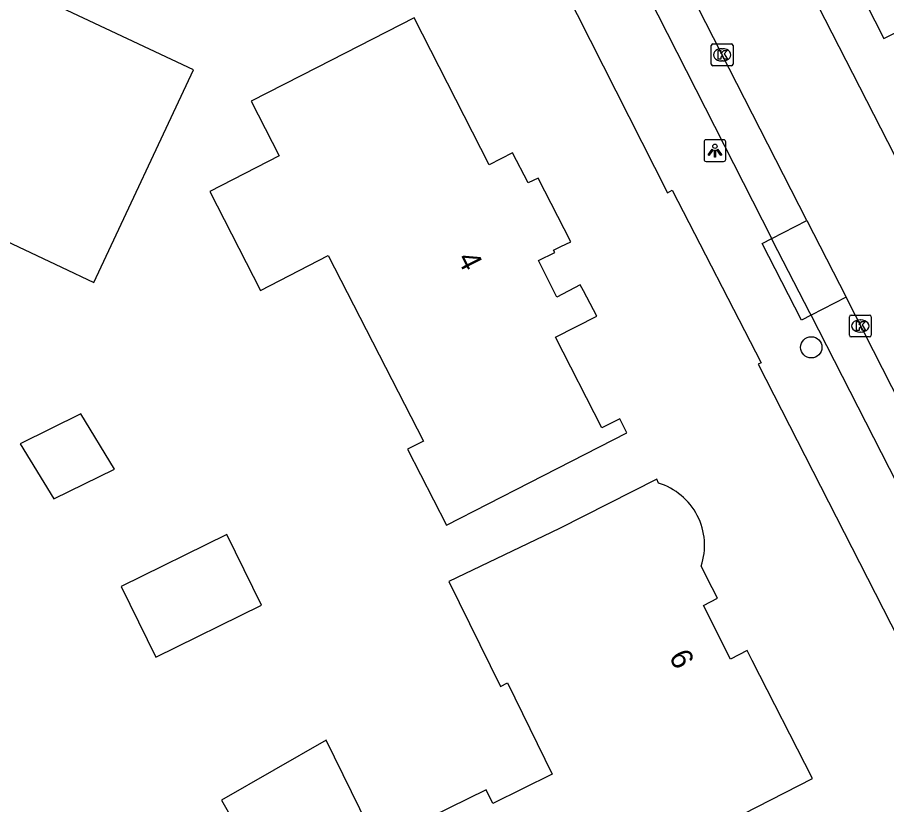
# Model space of a CAD drawing. Extents: x 158838 to 160074, y 386376 to 387776.
# Drawn here: x 159497.98 to 159537.89, y 386846.63 to 386882.78 of the extents above; entities that cross this region are included whole.
import ezdxf

# ---------------------------------------------------------------- set-up
doc = ezdxf.new("R2010")
doc.units = 0
for name, color, linetype in [('IMGEO_Boom', 7, 'Continuous'), ('IMGEO_Kolk', 7, 'Continuous'), ('IMGEO_Lichtpunt', 7, 'Continuous'), ('IMGEO_Pand', 7, 'Continuous'), ('IMGEO_Pand_nummerreeks', 7, 'Continuous'), ('IMGEO_Parkeervlak_open', 7, 'Continuous'), ('IMGEO_Voetpad_open', 7, 'Continuous')]:
    doc.layers.add(name, color=color, linetype=linetype)

msp = doc.modelspace()

# ---------------------------------------------------------------- linework, layer by layer
at = {"layer": 'IMGEO_Boom'}
msp.add_circle((159534.431, 386867.626), 0.489, dxfattribs=at)
at = {"layer": 'IMGEO_Kolk'}
for p, q in [((159529.838, 386880.632), (159529.838, 386881.484)), ((159529.913, 386881.558), (159530.765, 386881.558)), ((159530.839, 386881.484), (159530.839, 386880.632)), ((159530.326, 386881.338), (159530.351, 386881.338)), ((159530.765, 386880.558), (159529.913, 386880.558)), ((159530.349, 386880.778), (159530.324, 386880.778)), ((159536.183, 386868.18), (159536.183, 386869.032)), ((159536.258, 386869.106), (159537.11, 386869.106)), ((159537.184, 386869.032), (159537.184, 386868.18)), ((159536.671, 386868.886), (159536.696, 386868.886)), ((159536.694, 386868.326), (159536.669, 386868.326)), ((159537.11, 386868.106), (159536.258, 386868.106))]:
    msp.add_line(p, q, dxfattribs=at)
for points in [[(159529.838, 386880.632), (159529.838, 386881.484)], [(159529.913, 386881.558), (159530.765, 386881.558)], [(159530.839, 386881.484), (159530.839, 386880.632)], [(159530.159, 386881.258), (159530.282, 386881.258), (159530.282, 386881.107), (159530.412, 386881.258), (159530.576, 386881.258), (159530.43, 386881.107), (159530.583, 386880.858), (159530.431, 386880.858), (159530.346, 386881.022), (159530.282, 386880.955), (159530.282, 386880.858), (159530.159, 386880.858), (159530.159, 386881.258)], [(159530.765, 386880.558), (159529.913, 386880.558)], [(159536.183, 386868.18), (159536.183, 386869.032)], [(159536.258, 386869.106), (159537.11, 386869.106)], [(159537.184, 386869.032), (159537.184, 386868.18)], [(159536.504, 386868.806), (159536.627, 386868.806), (159536.627, 386868.655), (159536.757, 386868.806), (159536.921, 386868.806), (159536.775, 386868.655), (159536.928, 386868.406), (159536.776, 386868.406), (159536.691, 386868.57), (159536.627, 386868.503), (159536.627, 386868.406), (159536.504, 386868.406), (159536.504, 386868.806)], [(159537.11, 386868.106), (159536.258, 386868.106)]]:
    msp.add_lwpolyline(points, dxfattribs=at)
for centre, start, end in [((159529.915, 386881.482), 91.552, 178.448), ((159529.915, 386881.482), 91.552, 178.448), ((159530.763, 386881.482), 1.552, 88.448), ((159530.763, 386881.482), 1.552, 88.448), ((159529.915, 386880.634), 181.552, 268.448), ((159529.915, 386880.634), 181.552, 268.448), ((159530.763, 386880.634), 271.552, 358.448), ((159530.763, 386880.634), 271.552, 358.448), ((159536.26, 386869.03), 91.552, 178.448), ((159536.26, 386869.03), 91.552, 178.448), ((159537.108, 386869.03), 1.552, 88.448), ((159537.108, 386869.03), 1.552, 88.448), ((159536.26, 386868.182), 181.552, 268.448), ((159536.26, 386868.182), 181.552, 268.448), ((159537.108, 386868.182), 271.552, 358.448), ((159537.108, 386868.182), 271.552, 358.448)]:
    msp.add_arc(centre, 0.0765, start, end, dxfattribs=at)
for centre, major_axis, ratio, start_param, end_param in [((159530.325, 386881.058), (-0.387, 0.002), 0.722429, 4.712389, 7.853982), ((159530.35, 386881.058), (-0.39, 0.002), 0.717154, 1.570796, 4.712389), ((159536.67, 386868.606), (-0.387, 0.002), 0.722429, 4.712389, 7.853982), ((159536.695, 386868.606), (-0.39, 0.002), 0.717154, 1.570796, 4.712389)]:
    msp.add_ellipse(centre, major_axis=major_axis, ratio=ratio, start_param=start_param, end_param=end_param, dxfattribs=at)
at = {"layer": 'IMGEO_Lichtpunt'}
for p, q in [((159529.506, 386877.063), (159529.506, 386876.256)), ((159529.506, 386877.063), (159529.506, 386876.256)), ((159530.408, 386877.158), (159529.6, 386877.158)), ((159530.408, 386877.158), (159529.6, 386877.158)), ((159530.502, 386876.256), (159530.502, 386877.063)), ((159530.502, 386876.256), (159530.502, 386877.063)), ((159529.6, 386876.162), (159530.408, 386876.162)), ((159529.6, 386876.162), (159530.408, 386876.162))]:
    msp.add_line(p, q, dxfattribs=at)
for points in [[(159529.88, 386876.727), (159529.919, 386876.699), (159529.731, 386876.437), (159529.693, 386876.464), (159529.88, 386876.727)], [(159529.982, 386876.679), (159530.029, 386876.679), (159530.029, 386876.357), (159529.982, 386876.357), (159529.982, 386876.679)], [(159530.092, 386876.699), (159530.13, 386876.726), (159530.317, 386876.464), (159530.278, 386876.436), (159530.092, 386876.699)]]:
    msp.add_lwpolyline(points, dxfattribs=at)
msp.add_circle((159530.005, 386876.861), 0.0994, dxfattribs=at)
for centre, start, end in [((159529.6, 386877.063), 90, 180), ((159529.6, 386877.063), 90, 180), ((159530.408, 386877.063), 0, 90), ((159530.408, 386877.063), 0, 90), ((159529.6, 386876.256), 180, 270), ((159529.6, 386876.256), 180, 270), ((159530.408, 386876.256), 270, 0), ((159530.408, 386876.256), 270, 360)]:
    msp.add_arc(centre, 0.0946, start, end, dxfattribs=at)
at = {"layer": 'IMGEO_Pand'}
for points in [[(159479.074, 386881.145), (159476.762, 386876.179), (159483.819, 386872.857), (159483.866, 386872.956), (159484.959, 386872.441), (159487.26, 386877.318), (159500, 386871.307), (159501.485, 386870.606), (159506.064, 386880.37), (159500, 386883.225), (159496.026, 386885.096)], [(159522.755, 386869.924), (159521.902, 386871.618), (159522.65, 386871.984), (159522.594, 386872.082), (159522.932, 386872.25), (159523.383, 386872.474), (159521.884, 386875.393), (159521.425, 386875.183), (159520.713, 386876.565), (159519.637, 386876.01), (159516.194, 386882.754), (159511.741, 386880.481), (159508.712, 386878.935), (159510.004, 386876.415), (159506.808, 386874.776), (159509.133, 386870.244), (159512.249, 386871.842), (159516.619, 386863.321), (159515.889, 386862.946), (159517.675, 386859.465), (159521.504, 386861.424), (159525.955, 386863.701), (159525.646, 386864.338), (159524.818, 386863.936), (159522.691, 386868.094), (159524.581, 386869.061), (159523.966, 386870.223), (159523.825, 386870.49), (159522.755, 386869.924)], [(159498.099, 386863.2), (159499.645, 386860.663), (159502.437, 386862.035), (159500.891, 386864.573), (159498.099, 386863.2)], [(159527.415, 386861.393), (159527.334, 386861.569), (159522.873, 386859.312), (159517.788, 386856.876), (159520.157, 386852.058), (159520.48, 386852.216), (159522.54, 386848.026), (159519.809, 386846.683), (159519.501, 386847.31), (159514.486, 386844.844), (159512.157, 386849.581), (159507.347, 386846.829), (159509.705, 386842.716)], [(159502.736, 386856.638), (159504.329, 386853.399), (159509.193, 386855.79), (159507.6, 386859.029), (159502.736, 386856.638)], [(159511.264, 386839.997), (159513.062, 386836.861), (159530.038, 386845.549), (159534.489, 386847.827), (159531.714, 386853.251), (159531.484, 386853.7), (159530.727, 386853.313), (159529.477, 386855.771), (159530.124, 386856.101), (159529.884, 386856.576), (159529.376, 386857.579)]]:
    msp.add_lwpolyline(points, dxfattribs=at)
msp.add_arc((159526.534, 386858.529), 2.996, 341.5174, 72.9032, dxfattribs=at)
at = {"layer": 'IMGEO_Parkeervlak_open'}
for points in [[(159532.614, 386872.622), (159534.232, 386873.445)], [(159536.03, 386869.925), (159534.42, 386869.1)]]:
    msp.add_lwpolyline(points, dxfattribs=at)
at = {"layer": 'IMGEO_Voetpad_open'}
for points in [[(159488.786, 386909.483), (159496.898, 386905.688), (159503.161, 386902.757), (159514.409, 386897.495), (159514.326, 386897.305), (159518.35, 386893.451), (159527.829, 386874.725), (159528.036, 386874.843), (159532.135, 386866.922), (159531.993, 386866.849), (159573.913, 386784.786)], [(159532.614, 386872.622), (159521.316, 386894.864), (159520.742, 386895.858), (159520.081, 386896.796), (159519.339, 386897.672), (159518.522, 386898.478), (159517.636, 386899.208), (159516.688, 386899.855), (159516.07, 386900.215), (159515.601, 386900.432), (159515.565, 386900.449)], [(159529.104, 386898.733), (159533.69, 386889.814), (159537.77, 386881.813), (159539.076, 386882.462)], [(159540.178, 386872.699), (159534.753, 386883.305), (159527.235, 386897.988), (159527.164, 386898.191)], [(159534.232, 386873.445), (159522.787, 386895.853)], [(159534.232, 386873.445), (159536.03, 386869.925)], [(159534.42, 386869.1), (159533.984, 386868.876), (159532.17, 386872.396), (159532.614, 386872.622)], [(159534.42, 386869.1), (159534.364, 386869.21), (159532.656, 386872.54), (159532.614, 386872.622)], [(159542.279, 386857.669), (159541.473, 386859.268), (159536.03, 386869.925)], [(159540.668, 386856.862), (159539.819, 386858.557), (159534.42, 386869.1)]]:
    msp.add_lwpolyline(points, dxfattribs=at)

# ---------------------------------------------------------------- texts
at = {"layer": 'IMGEO_Pand_nummerreeks'}
for s, rotation, p in [('4', 297.1271, (159518.151, 386871.716)), ('6', 297.5018, (159527.875, 386853.428))]:
    msp.add_text(s, height=1, rotation=rotation, dxfattribs=at).set_placement(p)

doc.saveas('drawing.dxf')
